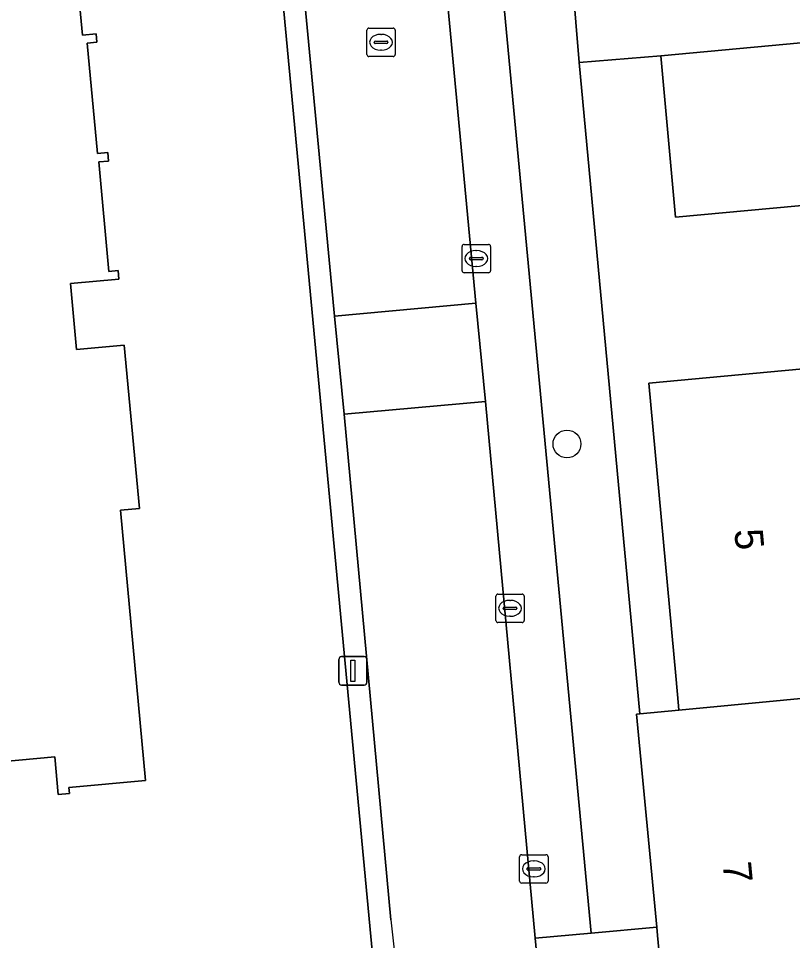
# Model space of a CAD drawing. Extents: x 157793 to 159380, y 380877 to 382313.
# Drawn here: x 158358.14 to 158385.39, y 381180.52 to 381212.96 of the extents above; entities that cross this region are included whole.
import ezdxf

# ---------------------------------------------------------------- set-up
doc = ezdxf.new("R2010")
doc.units = 0
for name, color, linetype in [('IMGEO_Boom', 7, 'Continuous'), ('IMGEO_Erf', 7, 'Continuous'), ('IMGEO_Kolk', 7, 'Continuous'), ('IMGEO_Lichtmast', 7, 'Continuous'), ('IMGEO_Pand', 7, 'Continuous'), ('IMGEO_Pand_nummerreeks', 7, 'Continuous'), ('IMGEO_Parkeervlak_open', 7, 'Continuous'), ('IMGEO_Rijbaan_lokaal_open', 7, 'Continuous'), ('IMGEO_Rioolput', 7, 'Continuous'), ('IMGEO_Voetpad_open', 7, 'Continuous')]:
    doc.layers.add(name, color=color, linetype=linetype)

msp = doc.modelspace()

# ---------------------------------------------------------------- linework, layer by layer
at = {"layer": 'IMGEO_Boom'}
msp.add_circle((158377.447, 381197.989), 0.489, dxfattribs=at)
at = {"layer": 'IMGEO_Erf'}
for points in [[(158342.457, 381174.017), (158370.929, 381176.542), (158363.503, 381255.524), (158361.586, 381255.498), (158354.812, 381255.407)], [(158360.174, 381214.735), (158360.393, 381212.376), (158360.877, 381212.421), (158360.905, 381212.128), (158360.567, 381212.096), (158360.927, 381208.215), (158361.288, 381208.248), (158361.316, 381207.946), (158360.967, 381207.914), (158361.324, 381204.06), (158361.652, 381204.091), (158361.68, 381203.789), (158359.976, 381203.631), (158360.191, 381201.315), (158361.867, 381201.471), (158362.4, 381195.725), (158361.732, 381195.663), (158362.615, 381186.149), (158359.915, 381185.899), (158359.934, 381185.694), (158359.545, 381185.658), (158359.422, 381186.982), (158355.614, 381186.629)]]:
    msp.add_lwpolyline(points, dxfattribs=at)
msp.add_lwpolyline([(158387.249, 381206.526), (158381.273, 381205.974), (158380.748, 381211.65), (158377.877, 381211.408), (158380.011, 381188.491), (158381.391, 381188.624), (158381.376, 381188.781), (158381.279, 381189.83), (158380.327, 381200.133), (158387.776, 381200.821)], close=True, dxfattribs=at)
at = {"layer": 'IMGEO_Kolk'}
for p, q in [((158373.757, 381204.088), (158373.757, 381204.94)), ((158373.832, 381205.014), (158374.684, 381205.014)), ((158374.758, 381204.94), (158374.758, 381204.088)), ((158374.059, 381204.557), (158374.457, 381204.557)), ((158374.245, 381204.794), (158374.27, 381204.794)), ((158374.016, 381204.508), (158374.016, 381204.52)), ((158374.454, 381204.471), (158374.056, 381204.471)), ((158374.268, 381204.234), (158374.243, 381204.234)), ((158374.5, 381204.52), (158374.5, 381204.508)), ((158374.684, 381204.014), (158373.832, 381204.014)), ((158374.944, 381191.781), (158374.944, 381192.633)), ((158375.019, 381192.707), (158375.871, 381192.707)), ((158375.945, 381192.633), (158375.945, 381191.781)), ((158375.203, 381192.201), (158375.203, 381192.213)), ((158375.246, 381192.25), (158375.644, 381192.25)), ((158375.432, 381192.487), (158375.457, 381192.487)), ((158375.687, 381192.213), (158375.687, 381192.201)), ((158375.641, 381192.164), (158375.243, 381192.164)), ((158375.455, 381191.927), (158375.43, 381191.927)), ((158375.871, 381191.707), (158375.019, 381191.707)), ((158375.782, 381182.611), (158375.782, 381183.463)), ((158375.857, 381183.537), (158376.709, 381183.537)), ((158376.783, 381183.463), (158376.783, 381182.611)), ((158376.27, 381183.317), (158376.295, 381183.317)), ((158376.041, 381183.031), (158376.041, 381183.043)), ((158376.479, 381182.994), (158376.081, 381182.994)), ((158376.084, 381183.08), (158376.482, 381183.08)), ((158376.525, 381183.043), (158376.525, 381183.031)), ((158376.709, 381182.537), (158375.857, 381182.537)), ((158376.293, 381182.757), (158376.268, 381182.757))]:
    msp.add_line(p, q, dxfattribs=at)
for points in [[(158373.757, 381204.088), (158373.757, 381204.94)], [(158373.832, 381205.014), (158374.684, 381205.014)], [(158374.758, 381204.94), (158374.758, 381204.088)], [(158374.684, 381204.014), (158373.832, 381204.014)], [(158374.944, 381191.781), (158374.944, 381192.633)], [(158375.019, 381192.707), (158375.871, 381192.707)], [(158375.945, 381192.633), (158375.945, 381191.781)], [(158375.871, 381191.707), (158375.019, 381191.707)], [(158375.782, 381182.611), (158375.782, 381183.463)], [(158375.857, 381183.537), (158376.709, 381183.537)], [(158376.783, 381183.463), (158376.783, 381182.611)], [(158376.709, 381182.537), (158375.857, 381182.537)]]:
    msp.add_lwpolyline(points, dxfattribs=at)
for centre, radius, start, end in [((158373.834, 381204.938), 0.0765, 91.552, 178.448), ((158373.834, 381204.938), 0.0765, 91.552, 178.448), ((158374.682, 381204.938), 0.0765, 1.552, 88.448), ((158374.682, 381204.938), 0.0765, 1.552, 88.448), ((158374.056, 381204.517), 0.0403, 85.8775, 175.7526), ((158374.461, 381204.519), 0.0386, 1.7309, 96.639), ((158374.053, 381204.507), 0.0366, 178.938, 274.7102), ((158374.457, 381204.514), 0.043, 264.8664, 352.4533), ((158373.834, 381204.09), 0.0765, 181.552, 268.448), ((158373.834, 381204.09), 0.0765, 181.552, 268.448), ((158374.682, 381204.09), 0.0765, 271.552, 358.448), ((158374.682, 381204.09), 0.0765, 271.552, 358.448), ((158375.021, 381192.631), 0.0765, 91.552, 178.448), ((158375.021, 381192.631), 0.0765, 91.552, 178.448), ((158375.869, 381192.631), 0.0765, 1.552, 88.448), ((158375.869, 381192.631), 0.0765, 1.552, 88.448), ((158375.243, 381192.21), 0.0403, 85.8775, 175.7526), ((158375.648, 381192.212), 0.0386, 1.7309, 96.639), ((158375.24, 381192.2), 0.0366, 178.938, 274.7102), ((158375.644, 381192.207), 0.043, 264.8664, 352.4533), ((158375.021, 381191.783), 0.0765, 181.552, 268.448), ((158375.021, 381191.783), 0.0765, 181.552, 268.448), ((158375.869, 381191.783), 0.0765, 271.552, 358.448), ((158375.869, 381191.783), 0.0765, 271.552, 358.448), ((158375.859, 381183.461), 0.0765, 91.552, 178.448), ((158375.859, 381183.461), 0.0765, 91.552, 178.448), ((158376.707, 381183.461), 0.0765, 1.552, 88.448), ((158376.707, 381183.461), 0.0765, 1.552, 88.448), ((158376.081, 381183.04), 0.0403, 85.8775, 175.7526), ((158376.078, 381183.03), 0.0366, 178.938, 274.7102), ((158376.482, 381183.037), 0.043, 264.8664, 352.4533), ((158376.486, 381183.042), 0.0386, 1.7309, 96.639), ((158375.859, 381182.613), 0.0765, 181.552, 268.448), ((158375.859, 381182.613), 0.0765, 181.552, 268.448), ((158376.707, 381182.613), 0.0765, 271.552, 358.448), ((158376.707, 381182.613), 0.0765, 271.552, 358.448)]:
    msp.add_arc(centre, radius, start, end, dxfattribs=at)
for centre, major_axis, ratio, start_param, end_param in [((158374.244, 381204.514), (-0.387, 0.002), 0.722429, 4.712389, 7.853982), ((158374.269, 381204.514), (-0.39, 0.002), 0.717154, 1.570796, 4.712389), ((158375.431, 381192.207), (-0.387, 0.002), 0.722429, 4.712389, 7.853982), ((158375.456, 381192.207), (-0.39, 0.002), 0.717154, 1.570796, 4.712389), ((158376.269, 381183.037), (-0.387, 0.002), 0.722429, 4.712389, 7.853982), ((158376.294, 381183.037), (-0.39, 0.002), 0.717154, 1.570796, 4.712389)]:
    msp.add_ellipse(centre, major_axis=major_axis, ratio=ratio, start_param=start_param, end_param=end_param, dxfattribs=at)
at = {"layer": 'IMGEO_Lichtmast'}
for p, q in [((158369.417, 381189.607), (158369.417, 381190.407)), ((158369.417, 381190.407), (158369.417, 381189.607)), ((158369.517, 381190.507), (158370.307, 381190.507)), ((158370.307, 381190.507), (158369.517, 381190.507)), ((158370.407, 381190.407), (158370.407, 381189.607)), ((158370.407, 381189.607), (158370.407, 381190.407)), ((158370.307, 381189.507), (158369.517, 381189.507)), ((158369.517, 381189.507), (158370.307, 381189.507))]:
    msp.add_line(p, q, dxfattribs=at)
msp.add_lwpolyline([(158369.837, 381190.382), (158369.987, 381190.382), (158369.987, 381189.632), (158369.837, 381189.632), (158369.837, 381190.382)], dxfattribs=at)
for centre, start, end in [((158369.517, 381190.407), 90, 180), ((158369.517, 381190.407), 90, 180), ((158370.307, 381190.407), 0, 90), ((158370.307, 381190.407), 360, 90), ((158369.517, 381189.607), 180, 270), ((158369.517, 381189.607), 180, 270), ((158370.307, 381189.607), 270, 0), ((158370.307, 381189.607), 270, 0)]:
    msp.add_arc(centre, 0.1, start, end, dxfattribs=at)
at = {"layer": 'IMGEO_Pand'}
msp.add_lwpolyline([(158355.614, 381186.629), (158359.422, 381186.982), (158359.545, 381185.658), (158359.934, 381185.694), (158359.915, 381185.899), (158362.615, 381186.149), (158361.732, 381195.663), (158362.4, 381195.725), (158361.867, 381201.471), (158360.191, 381201.315), (158359.976, 381203.631), (158361.68, 381203.789), (158361.652, 381204.091), (158361.324, 381204.06), (158360.967, 381207.914), (158361.316, 381207.946), (158361.288, 381208.248), (158360.927, 381208.215), (158360.567, 381212.096), (158360.905, 381212.128), (158360.877, 381212.421), (158360.393, 381212.376), (158360.174, 381214.735)], dxfattribs=at)
for points in [[(158392.373, 381211.219), (158392.251, 381212.713), (158380.748, 381211.65), (158381.273, 381205.974), (158387.249, 381206.526), (158387.776, 381200.821), (158387.789, 381200.685), (158391.899, 381201.069), (158393.394, 381201.237), (158392.974, 381205.813), (158392.815, 381205.798)], [(158391.899, 381201.069), (158387.789, 381200.685), (158387.776, 381200.821), (158380.327, 381200.133), (158381.279, 381189.83), (158381.376, 381188.781), (158381.391, 381188.624), (158386.907, 381189.154), (158386.887, 381189.372), (158386.803, 381190.293), (158386.359, 381195.132), (158392.393, 381195.684)], [(158386.141, 381183.5), (158391.783, 381184.014), (158392.097, 381180.57), (158395.858, 381180.914), (158395.388, 381187.272), (158391.72, 381186.885), (158391.472, 381189.593), (158386.907, 381189.154), (158381.391, 381188.624), (158380.011, 381188.491), (158379.898, 381188.48), (158380.608, 381180.992), (158380.637, 381180.689), (158380.987, 381176.99), (158386.683, 381177.552)]]:
    msp.add_lwpolyline(points, close=True, dxfattribs=at)
at = {"layer": 'IMGEO_Parkeervlak_open'}
msp.add_lwpolyline([(158374.576, 381199.487), (158376.334, 381180.604), (158378.302, 381180.773), (158371.708, 381250.914), (158369.97, 381252.265), (158369.602, 381252.222), (158374.236, 381202.94)], close=True, dxfattribs=at)
at = {"layer": 'IMGEO_Rijbaan_lokaal_open'}
for points in [[(158364.245, 381255.318), (158364.29, 381255.019), (158369.269, 381202.486), (158374.236, 381202.94), (158369.602, 381252.222)], [(158374.576, 381199.487), (158369.608, 381199.034), (158371.254, 381181.251)], [(158372.191, 381176.222), (158376.7, 381176.638), (158376.334, 381180.604), (158374.576, 381199.487)]]:
    msp.add_lwpolyline(points, dxfattribs=at)
msp.add_lwpolyline([(158374.576, 381199.487), (158374.236, 381202.94), (158369.269, 381202.486), (158369.608, 381199.034)], close=True, dxfattribs=at)
msp.add_arc((158398.59, 381183.742), 27.449, 185.2076, 195.901, dxfattribs=at)
at = {"layer": 'IMGEO_Rioolput'}
for p, q in [((158370.404, 381211.698), (158370.404, 381212.55)), ((158370.479, 381212.624), (158371.331, 381212.624)), ((158370.892, 381212.404), (158370.917, 381212.404)), ((158371.405, 381212.55), (158371.405, 381211.698)), ((158370.663, 381212.118), (158370.663, 381212.13)), ((158371.101, 381212.081), (158370.703, 381212.081)), ((158370.706, 381212.167), (158371.104, 381212.167)), ((158371.147, 381212.13), (158371.147, 381212.118)), ((158370.915, 381211.844), (158370.89, 381211.844)), ((158371.331, 381211.624), (158370.479, 381211.624))]:
    msp.add_line(p, q, dxfattribs=at)
for points in [[(158370.404, 381211.698), (158370.404, 381212.55)], [(158370.479, 381212.624), (158371.331, 381212.624)], [(158371.405, 381212.55), (158371.405, 381211.698)], [(158371.331, 381211.624), (158370.479, 381211.624)]]:
    msp.add_lwpolyline(points, dxfattribs=at)
for centre, radius, start, end in [((158370.481, 381212.548), 0.0765, 91.552, 178.448), ((158370.481, 381212.548), 0.0765, 91.552, 178.448), ((158371.329, 381212.548), 0.0765, 1.552, 88.448), ((158371.329, 381212.548), 0.0765, 1.552, 88.448), ((158370.703, 381212.127), 0.0403, 85.8775, 175.7526), ((158370.7, 381212.117), 0.0366, 178.938, 274.7102), ((158371.104, 381212.124), 0.043, 264.8664, 352.4533), ((158371.108, 381212.129), 0.0386, 1.7309, 96.639), ((158370.481, 381211.7), 0.0765, 181.552, 268.448), ((158370.481, 381211.7), 0.0765, 181.552, 268.448), ((158371.329, 381211.7), 0.0765, 271.552, 358.448), ((158371.329, 381211.7), 0.0765, 271.552, 358.448)]:
    msp.add_arc(centre, radius, start, end, dxfattribs=at)
for centre, major_axis, ratio, start_param, end_param in [((158370.891, 381212.124), (-0.387, 0.002), 0.722429, 4.712389, 7.853982), ((158370.916, 381212.124), (-0.39, 0.002), 0.717154, 1.570796, 4.712389)]:
    msp.add_ellipse(centre, major_axis=major_axis, ratio=ratio, start_param=start_param, end_param=end_param, dxfattribs=at)
at = {"layer": 'IMGEO_Voetpad_open'}
for points in [[(158364.202, 381255.533), (158363.503, 381255.524), (158370.929, 381176.542), (158372.191, 381176.222)], [(158369.608, 381199.034), (158369.269, 381202.486), (158364.29, 381255.019), (158364.245, 381255.318)], [(158369.41, 381254.138), (158369.602, 381252.222), (158369.97, 381252.265), (158371.708, 381250.914), (158378.302, 381180.773), (158380.608, 381180.992), (158379.898, 381188.48), (158380.011, 381188.491), (158377.877, 381211.408), (158377.638, 381214.267)], [(158371.254, 381181.251), (158369.608, 381199.034)], [(158419.005, 381198.068), (158418.877, 381198.056), (158416.539, 381197.859), (158411.019, 381197.349), (158405.19, 381196.824), (158405.349, 381195.098), (158401.032, 381194.714), (158394.729, 381194.24), (158395.388, 381187.272), (158395.858, 381180.914), (158396.018, 381179.446), (158392.583, 381178.098), (158392.325, 381178.074), (158386.683, 381177.552), (158380.987, 381176.99), (158380.637, 381180.689), (158380.608, 381180.992), (158378.302, 381180.773), (158376.334, 381180.604), (158376.7, 381176.638)]]:
    msp.add_lwpolyline(points, dxfattribs=at)
msp.add_lwpolyline([(158414.936, 381214.906), (158426.439, 381215.918), (158427.728, 381216.063), (158427.485, 381218.497), (158417.373, 381217.577), (158403.568, 381216.879), (158386.294, 381215.09), (158386.141, 381215.192), (158380.47, 381214.66), (158377.638, 381214.267), (158377.877, 381211.408), (158380.748, 381211.65), (158392.251, 381212.713), (158392.379, 381212.725)], close=True, dxfattribs=at)
msp.add_arc((158398.59, 381183.742), 27.449, 185.2076, 195.901, dxfattribs=at)

# ---------------------------------------------------------------- texts
at = {"layer": 'IMGEO_Pand_nummerreeks'}
for s, rotation, p in [('5', 275.2767, (158383.335, 381194.963)), ('7', 275.4142, (158382.926, 381183.247))]:
    msp.add_text(s, height=1, rotation=rotation, dxfattribs=at).set_placement(p)

doc.saveas('drawing.dxf')
